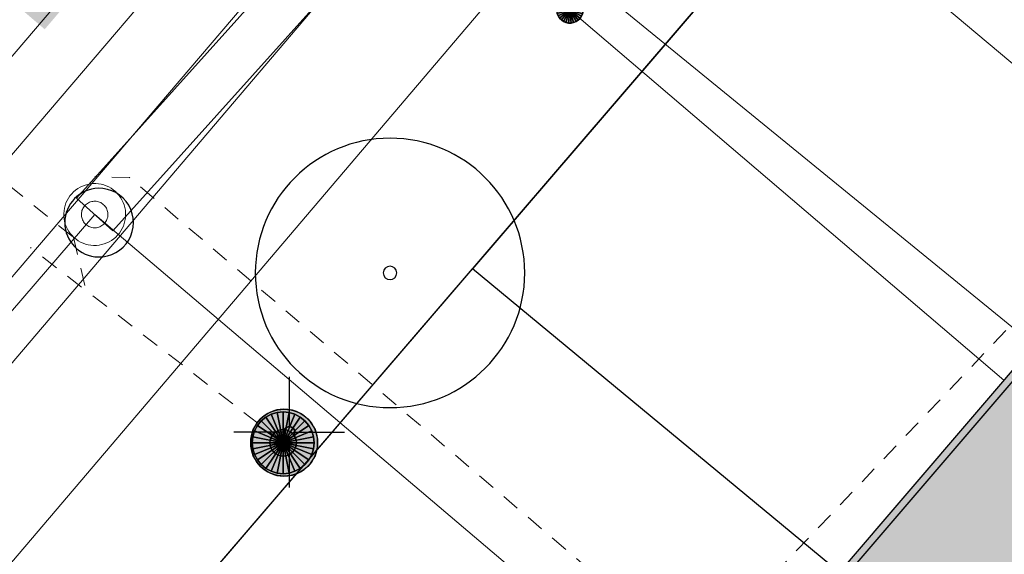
# Model space of a CAD drawing. Header units: metres. Extents: x 2695560 to 2696939, y 1260491 to 1262050.
# Tile 419 of 656: x 2695972.92 to 2695984.06, y 1260973.43 to 1260979.48. Entities that reach past the tile are written whole.
import ezdxf

# ---------------------------------------------------------------- set-up
doc = ezdxf.new("R2010")
doc.units = ezdxf.units.M
doc.linetypes.add('AUSGEZOGEN', pattern=[0])
doc.linetypes.add('VERDECKT2_S2', pattern=[0.36, 0.2, -0.16])
for name, color, linetype in [('XR$1$AV_Gebäudeflächen (BB)', 7, 'AUSGEZOGEN'), ('XR$1$AV_Koordinatennetzpunkte', 7, 'AUSGEZOGEN'), ('XR$1$AV_Linien (BB)', 7, 'AUSGEZOGEN'), ('XR$1$AW_LK_Schachtdeckel', 24, 'AUSGEZOGEN'), ('XR$1$FM_LK_SW_TRASSEKNOTEN', 94, 'AUSGEZOGEN'), ('XR$1$GR_Baum', 94, 'AUSGEZOGEN'), ('XR$1$Liegenschaftsgrenzen', 7, 'AUSGEZOGEN'), ('XR$1$PFAW', 255, 'AUSGEZOGEN'), ('XR$1$RP_Abstandslinie', 7, 'AUSGEZOGEN')]:
    doc.layers.add(name, color=color, linetype=linetype)
for name, color, linetype, lineweight in [('XR$2$ABW-Linie-R-ungenau', 4, 'VERDECKT2_S2', 18), ('XR$2$ABW-LinieFlaeche-R-genau', 4, 'AUSGEZOGEN', 18), ('XR$2$ABW-Punkt', 6, 'AUSGEZOGEN', 18), ('XR$2$ELE-Flaeche-oberirdisch', 1, 'AUSGEZOGEN', 18), ('XR$2$ELE-LinieFlaeche-genau', 1, 'AUSGEZOGEN', 18), ('XR$2$GAS-Linie-genau', 12, 'AUSGEZOGEN', 18), ('XR$2$GAS-Punkt', 12, 'AUSGEZOGEN', 18), ('XR$2$KOM-Flaeche-U-oberirdisch', 91, 'AUSGEZOGEN', 18), ('XR$2$KOM-Linie-U-genau', 91, 'AUSGEZOGEN', 18), ('XR$2$KOM-LinieFlaeche-U-genau', 91, 'AUSGEZOGEN', 18), ('XR$2$WAS-Linie-genau', 5, 'AUSGEZOGEN', 18), ('XR$2$WAS-LinieFlaeche-genau', 5, 'AUSGEZOGEN', 18)]:
    doc.layers.add(name, color=color, linetype=linetype, lineweight=lineweight)

# ---------------------------------------------------------------- blocks, each defined once
blk = doc.blocks.new('COMPLEXOBJECT_1267')
at = {"layer": 'XR$1$Liegenschaftsgrenzen', "color": 7, "linetype": 'AUSGEZOGEN', "transparency": 33554687}
blk.add_line((5967.81, 10966.06), (5982.44, 10983.1), dxfattribs=at)
blk = doc.blocks.new('BAV2041')
at = {"color": 7, "transparency": 33554687}
for p, q in [((0, 0.5), (0, 0.05)), ((-0.05, 0), (-0.5, 0)), ((0.05, 0), (0.5, 0)), ((0, -0.05), (0, -0.5))]:
    blk.add_line(p, q, dxfattribs=at)
blk.add_circle((0, 0), 0.05, dxfattribs=at)
for start, end in [(90, 270), (270, 90)]:
    blk.add_arc((0, 0), 0.05, start, end, dxfattribs=at)
blk = doc.blocks.new('WBGR1')
at = {"color": 94, "transparency": 33554687}
for radius, start, end in [(1, 90, 270), (1, 270, 90), (0.05, 90, 270), (0.05, 270, 90)]:
    blk.add_arc((0, 0), radius, start, end, dxfattribs=at)
blk = doc.blocks.new('BAW2088')
at = {"layer": 'XR$1$PFAW', "transparency": 33554687}
blk.add_hatch(color=253, dxfattribs=at).paths.add_polyline_path([(0.51, 0), (0.5, 0.101), (0.47, 0.197), (0.421, 0.286), (0.355, 0.362), (0.275, 0.424), (0.184, 0.469), (0.086, 0.494), (-0.015, 0.499), (-0.115, 0.484), (-0.21, 0.449), (-0.296, 0.395), (-0.369, 0.326), (-0.427, 0.243), (-0.467, 0.15), (-0.487, 0.051), (-0.487, -0.051), (-0.467, -0.15), (-0.427, -0.243), (-0.369, -0.326), (-0.296, -0.395), (-0.21, -0.449), (-0.115, -0.484), (-0.015, -0.499), (0.086, -0.494), (0.184, -0.469), (0.275, -0.424), (0.355, -0.362), (0.421, -0.286), (0.47, -0.197), (0.5, -0.101)])
at = {"transparency": 33554687}
for start, end in [(91.1948, 268.8052), (268.8052, 91.1948)]:
    blk.add_arc((0.01, 0), 0.5, start, end, dxfattribs=at)
at = {"layer": 'XR$1$PFAW', "transparency": 33554687}
blk.add_circle((0.01, 0), 0.5, dxfattribs=at)
blk = doc.blocks.new('BWFM16')
at = {"color": 94, "transparency": 33554687}
for start, end in [(91.1948, 268.8052), (268.8052, 91.1948)]:
    blk.add_arc((0.01, 0), 0.5, start, end, dxfattribs=at)
blk = doc.blocks.new('GAS-BOGEN_VERTIKAL')
at = {"layer": 'XR$2$GAS-Punkt', "linetype": 'AUSGEZOGEN', "true_color": 0xc50000, "transparency": 33554687}
blk.add_hatch(color=12, dxfattribs=at).paths.add_polyline_path([(0, -150), (15, -149), (30, -147), (45, -143), (59, -138), (73, -131), (86, -123), (98, -114), (109, -103), (119, -92), (127, -79), (135, -66), (141, -52), (145, -38), (148, -23), (150, -8), (150, 8), (148, 23), (145, 38), (141, 52), (135, 66), (127, 79), (119, 92), (109, 103), (98, 114), (86, 123), (73, 131), (59, 138), (45, 143), (30, 147), (15, 149), (0, 150), (-15, 149), (-30, 147), (-45, 143), (-59, 138), (-73, 131), (-86, 123), (-98, 114), (-109, 103), (-119, 92), (-127, 79), (-135, 66), (-141, 52), (-145, 38), (-148, 23), (-150, 8), (-150, -8), (-148, -23), (-145, -38), (-141, -52), (-135, -66), (-127, -79), (-119, -92), (-109, -103), (-98, -114), (-86, -123), (-73, -131), (-59, -138), (-45, -143), (-30, -147), (-15, -149)])
at = {"layer": 'XR$2$GAS-Punkt', "linetype": 'AUSGEZOGEN', "lineweight": 25, "transparency": 33554687}
for points in [[(-83, 125, 2500), (0, 0, 2500), (-106, 106, 2500)], [(-83, 125), (0, 0), (-106, 106)], [(-83, 125, 2500), (-83, 125), (-106, 106), (-106, 106, 2500)], [(-57, 139, 2500), (0, 0, 2500), (-83, 125, 2500)], [(-57, 139), (0, 0), (-83, 125)], [(-57, 139, 2500), (-57, 139), (-83, 125), (-83, 125, 2500)], [(-29, 147, 2500), (0, 0, 2500), (-57, 139, 2500)], [(-29, 147), (0, 0), (-57, 139)], [(-29, 147, 2500), (-29, 147), (-57, 139), (-57, 139, 2500)], [(0, 150, 2500), (0, 0, 2500), (-29, 147, 2500)], [(0, 150), (0, 0), (-29, 147)], [(0, 150, 2500), (0, 150), (-29, 147), (-29, 147, 2500)], [(29, 147, 2500), (0, 0, 2500), (0, 150, 2500)], [(29, 147), (0, 0), (0, 150)], [(29, 147, 2500), (29, 147), (0, 150), (0, 150, 2500)], [(57, 139, 2500), (0, 0, 2500), (29, 147, 2500)], [(57, 139), (0, 0), (29, 147)], [(83, 125, 2500), (0, 0, 2500), (57, 139, 2500)], [(83, 125), (0, 0), (57, 139)], [(106, 106, 2500), (0, 0, 2500), (83, 125, 2500)], [(106, 106), (0, 0), (83, 125)], [(57, 139, 2500), (57, 139), (29, 147), (29, 147, 2500)], [(83, 125, 2500), (83, 125), (57, 139), (57, 139, 2500)], [(106, 106, 2500), (106, 106), (83, 125), (83, 125, 2500)], [(-147, 29, 2500), (0, 0, 2500), (-150, 0, 2500)], [(-147, 29), (0, 0), (-150, 0)], [(-147, 29, 2500), (-147, 29), (-150, 0), (-150, 0, 2500)], [(-150, 0, 2500), (0, 0, 2500), (-147, -29, 2500)], [(-150, 0), (0, 0), (-147, -29)], [(-139, 57, 2500), (0, 0, 2500), (-147, 29, 2500)], [(-139, 57), (0, 0), (-147, 29)], [(-139, 57, 2500), (-139, 57), (-147, 29), (-147, 29, 2500)], [(-147, -29, 2500), (0, 0, 2500), (-139, -57, 2500)], [(-147, -29), (0, 0), (-139, -57)], [(-125, 83, 2500), (0, 0, 2500), (-139, 57, 2500)], [(-125, 83), (0, 0), (-139, 57)], [(-125, 83, 2500), (-125, 83), (-139, 57), (-139, 57, 2500)], [(-139, -57, 2500), (0, 0, 2500), (-125, -83, 2500)], [(-139, -57), (0, 0), (-125, -83)], [(-106, 106, 2500), (0, 0, 2500), (-125, 83, 2500)], [(-106, 106), (0, 0), (-125, 83)], [(-106, 106, 2500), (-106, 106), (-125, 83), (-125, 83, 2500)], [(-125, -83, 2500), (0, 0, 2500), (-106, -106, 2500)], [(-125, -83), (0, 0), (-106, -106)], [(-106, -106, 2500), (0, 0, 2500), (-83, -125, 2500)], [(-106, -106), (0, 0), (-83, -125)], [(-83, -125, 2500), (0, 0, 2500), (-57, -139, 2500)], [(-83, -125), (0, 0), (-57, -139)], [(-57, -139, 2500), (0, 0, 2500), (-29, -147, 2500)], [(-57, -139), (0, 0), (-29, -147)], [(-29, -147, 2500), (0, 0, 2500), (0, -150, 2500)], [(-29, -147), (0, 0), (0, -150)], [(125, 83, 2500), (0, 0, 2500), (106, 106, 2500)], [(125, 83), (0, 0), (106, 106)], [(139, 57, 2500), (0, 0, 2500), (125, 83, 2500)], [(139, 57), (0, 0), (125, 83)], [(147, 29, 2500), (0, 0, 2500), (139, 57, 2500)], [(147, 29), (0, 0), (139, 57)], [(150, 0, 2500), (0, 0, 2500), (147, 29, 2500)], [(150, 0), (0, 0), (147, 29)], [(0, -150, 2500), (0, 0, 2500), (29, -147, 2500)], [(29, -147, 2500), (0, 0, 2500), (57, -139, 2500)], [(57, -139, 2500), (0, 0, 2500), (83, -125, 2500)], [(83, -125, 2500), (0, 0, 2500), (106, -106, 2500)], [(106, -106, 2500), (0, 0, 2500), (125, -83, 2500)], [(125, -83, 2500), (0, 0, 2500), (139, -57, 2500)], [(139, -57, 2500), (0, 0, 2500), (147, -29, 2500)], [(147, -29, 2500), (0, 0, 2500), (150, 0, 2500)], [(0, -150), (0, 0), (29, -147)], [(29, -147), (0, 0), (57, -139)], [(57, -139), (0, 0), (83, -125)], [(83, -125), (0, 0), (106, -106)], [(106, -106), (0, 0), (125, -83)], [(125, -83), (0, 0), (139, -57)], [(139, -57), (0, 0), (147, -29)], [(147, -29), (0, 0), (150, 0)], [(125, 83, 2500), (125, 83), (106, 106), (106, 106, 2500)], [(139, 57, 2500), (139, 57), (125, 83), (125, 83, 2500)], [(147, 29, 2500), (147, 29), (139, 57), (139, 57, 2500)], [(150, 0, 2500), (150, 0), (147, 29), (147, 29, 2500)], [(-150, 0, 2500), (-150, 0), (-147, -29), (-147, -29, 2500)], [(-147, -29, 2500), (-147, -29), (-139, -57), (-139, -57, 2500)], [(-139, -57, 2500), (-139, -57), (-125, -83), (-125, -83, 2500)], [(-125, -83, 2500), (-125, -83), (-106, -106), (-106, -106, 2500)], [(-106, -106, 2500), (-106, -106), (-83, -125), (-83, -125, 2500)], [(83, -125, 2500), (83, -125), (106, -106), (106, -106, 2500)], [(106, -106, 2500), (106, -106), (125, -83), (125, -83, 2500)], [(125, -83, 2500), (125, -83), (139, -57), (139, -57, 2500)], [(139, -57, 2500), (139, -57), (147, -29), (147, -29, 2500)], [(147, -29, 2500), (147, -29), (150, 0), (150, 0, 2500)], [(-83, -125, 2500), (-83, -125), (-57, -139), (-57, -139, 2500)], [(-57, -139, 2500), (-57, -139), (-29, -147), (-29, -147, 2500)], [(-29, -147, 2500), (-29, -147), (0, -150), (0, -150, 2500)], [(0, -150, 2500), (0, -150), (29, -147), (29, -147, 2500)], [(29, -147, 2500), (29, -147), (57, -139), (57, -139, 2500)], [(57, -139, 2500), (57, -139), (83, -125), (83, -125, 2500)]]:
    blk.add_3dface(points, dxfattribs=at)
blk = doc.blocks.new('ABW-SCHLAMMSAMMLER_RUND')
at = {"layer": 'XR$2$ABW-Punkt', "linetype": 'AUSGEZOGEN', "lineweight": 13, "transparency": 33554687}
for p, q in [((-70, 75, 2500), (70, 75, 2500)), ((-70, -75, 2500), (70, -75, 2500))]:
    blk.add_line(p, q, dxfattribs=at)
blk.add_polyline3d([(90, 0, 2500), (0, 0, 2500), (-90, 0, 2500)], dxfattribs=at)
at = {"layer": 'XR$2$ABW-Punkt', "linetype": 'AUSGEZOGEN', "lineweight": 25, "transparency": 33554687}
for points in [[(-83, 125, 2500), (0, 0, 2500), (-106, 106, 2500)], [(-83, 125), (0, 0), (-106, 106)], [(-83, 125, 2500), (-83, 125), (-106, 106), (-106, 106, 2500)], [(-57, 139, 2500), (0, 0, 2500), (-83, 125, 2500)], [(-57, 139), (0, 0), (-83, 125)], [(-57, 139, 2500), (-57, 139), (-83, 125), (-83, 125, 2500)], [(-29, 147, 2500), (0, 0, 2500), (-57, 139, 2500)], [(-29, 147), (0, 0), (-57, 139)], [(-29, 147, 2500), (-29, 147), (-57, 139), (-57, 139, 2500)], [(0, 150, 2500), (0, 0, 2500), (-29, 147, 2500)], [(0, 150), (0, 0), (-29, 147)], [(0, 150, 2500), (0, 150), (-29, 147), (-29, 147, 2500)], [(29, 147, 2500), (0, 0, 2500), (0, 150, 2500)], [(29, 147), (0, 0), (0, 150)], [(29, 147, 2500), (29, 147), (0, 150), (0, 150, 2500)], [(57, 139, 2500), (0, 0, 2500), (29, 147, 2500)], [(57, 139), (0, 0), (29, 147)], [(83, 125, 2500), (0, 0, 2500), (57, 139, 2500)], [(83, 125), (0, 0), (57, 139)], [(106, 106, 2500), (0, 0, 2500), (83, 125, 2500)], [(106, 106), (0, 0), (83, 125)], [(57, 139, 2500), (57, 139), (29, 147), (29, 147, 2500)], [(83, 125, 2500), (83, 125), (57, 139), (57, 139, 2500)], [(106, 106, 2500), (106, 106), (83, 125), (83, 125, 2500)], [(-147, 29, 2500), (0, 0, 2500), (-150, 0, 2500)], [(-147, 29), (0, 0), (-150, 0)], [(-147, 29, 2500), (-147, 29), (-150, 0), (-150, 0, 2500)], [(-150, 0, 2500), (0, 0, 2500), (-147, -29, 2500)], [(-150, 0), (0, 0), (-147, -29)], [(-139, 57, 2500), (0, 0, 2500), (-147, 29, 2500)], [(-139, 57), (0, 0), (-147, 29)], [(-139, 57, 2500), (-139, 57), (-147, 29), (-147, 29, 2500)], [(-147, -29, 2500), (0, 0, 2500), (-139, -57, 2500)], [(-147, -29), (0, 0), (-139, -57)], [(-125, 83, 2500), (0, 0, 2500), (-139, 57, 2500)], [(-125, 83), (0, 0), (-139, 57)], [(-125, 83, 2500), (-125, 83), (-139, 57), (-139, 57, 2500)], [(-139, -57, 2500), (0, 0, 2500), (-125, -83, 2500)], [(-139, -57), (0, 0), (-125, -83)], [(-106, 106, 2500), (0, 0, 2500), (-125, 83, 2500)], [(-106, 106), (0, 0), (-125, 83)], [(-106, 106, 2500), (-106, 106), (-125, 83), (-125, 83, 2500)], [(-125, -83, 2500), (0, 0, 2500), (-106, -106, 2500)], [(-125, -83), (0, 0), (-106, -106)], [(-106, -106, 2500), (0, 0, 2500), (-83, -125, 2500)], [(-106, -106), (0, 0), (-83, -125)], [(-83, -125, 2500), (0, 0, 2500), (-57, -139, 2500)], [(-83, -125), (0, 0), (-57, -139)], [(-57, -139, 2500), (0, 0, 2500), (-29, -147, 2500)], [(-57, -139), (0, 0), (-29, -147)], [(-29, -147, 2500), (0, 0, 2500), (0, -150, 2500)], [(-29, -147), (0, 0), (0, -150)], [(125, 83, 2500), (0, 0, 2500), (106, 106, 2500)], [(125, 83), (0, 0), (106, 106)], [(139, 57, 2500), (0, 0, 2500), (125, 83, 2500)], [(139, 57), (0, 0), (125, 83)], [(147, 29, 2500), (0, 0, 2500), (139, 57, 2500)], [(147, 29), (0, 0), (139, 57)], [(150, 0, 2500), (0, 0, 2500), (147, 29, 2500)], [(150, 0), (0, 0), (147, 29)], [(0, -150, 2500), (0, 0, 2500), (29, -147, 2500)], [(29, -147, 2500), (0, 0, 2500), (57, -139, 2500)], [(57, -139, 2500), (0, 0, 2500), (83, -125, 2500)], [(83, -125, 2500), (0, 0, 2500), (106, -106, 2500)], [(106, -106, 2500), (0, 0, 2500), (125, -83, 2500)], [(125, -83, 2500), (0, 0, 2500), (139, -57, 2500)], [(139, -57, 2500), (0, 0, 2500), (147, -29, 2500)], [(147, -29, 2500), (0, 0, 2500), (150, 0, 2500)], [(0, -150), (0, 0), (29, -147)], [(29, -147), (0, 0), (57, -139)], [(57, -139), (0, 0), (83, -125)], [(83, -125), (0, 0), (106, -106)], [(106, -106), (0, 0), (125, -83)], [(125, -83), (0, 0), (139, -57)], [(139, -57), (0, 0), (147, -29)], [(147, -29), (0, 0), (150, 0)], [(125, 83, 2500), (125, 83), (106, 106), (106, 106, 2500)], [(139, 57, 2500), (139, 57), (125, 83), (125, 83, 2500)], [(147, 29, 2500), (147, 29), (139, 57), (139, 57, 2500)], [(150, 0, 2500), (150, 0), (147, 29), (147, 29, 2500)], [(-150, 0, 2500), (-150, 0), (-147, -29), (-147, -29, 2500)], [(-147, -29, 2500), (-147, -29), (-139, -57), (-139, -57, 2500)], [(-139, -57, 2500), (-139, -57), (-125, -83), (-125, -83, 2500)], [(-125, -83, 2500), (-125, -83), (-106, -106), (-106, -106, 2500)], [(-106, -106, 2500), (-106, -106), (-83, -125), (-83, -125, 2500)], [(83, -125, 2500), (83, -125), (106, -106), (106, -106, 2500)], [(106, -106, 2500), (106, -106), (125, -83), (125, -83, 2500)], [(125, -83, 2500), (125, -83), (139, -57), (139, -57, 2500)], [(139, -57, 2500), (139, -57), (147, -29), (147, -29, 2500)], [(147, -29, 2500), (147, -29), (150, 0), (150, 0, 2500)], [(-83, -125, 2500), (-83, -125), (-57, -139), (-57, -139, 2500)], [(-57, -139, 2500), (-57, -139), (-29, -147), (-29, -147, 2500)], [(-29, -147, 2500), (-29, -147), (0, -150), (0, -150, 2500)], [(0, -150, 2500), (0, -150), (29, -147), (29, -147, 2500)], [(29, -147, 2500), (29, -147), (57, -139), (57, -139, 2500)], [(57, -139, 2500), (57, -139), (83, -125), (83, -125, 2500)]]:
    blk.add_3dface(points, dxfattribs=at)
blk = doc.blocks.new('ABW-DECKEL')
at = {"layer": 'XR$2$ABW-Punkt', "linetype": 'AUSGEZOGEN', "lineweight": 25, "transparency": 33554687}
for points in [[(-68, 343, 2500), (0, 0, 2500), (-134, 323, 2500)], [(-68, 343), (0, 0), (-134, 323)], [(-68, 343, 2500), (-68, 343), (-134, 323), (-134, 323, 2500)], [(0, 350, 2500), (0, 0, 2500), (-68, 343, 2500)], [(0, 350), (0, 0), (-68, 343)], [(0, 350, 2500), (0, 350), (-68, 343), (-68, 343, 2500)], [(68, 343, 2500), (0, 0, 2500), (0, 350, 2500)], [(68, 343), (0, 0), (0, 350)], [(68, 343, 2500), (68, 343), (0, 350), (0, 350, 2500)], [(134, 323, 2500), (0, 0, 2500), (68, 343, 2500)], [(134, 323), (0, 0), (68, 343)], [(134, 323, 2500), (134, 323), (68, 343), (68, 343, 2500)], [(-247, 247, 2500), (0, 0, 2500), (-291, 194, 2500)], [(-247, 247), (0, 0), (-291, 194)], [(-247, 247, 2500), (-247, 247), (-291, 194), (-291, 194, 2500)], [(-194, 291, 2500), (0, 0, 2500), (-247, 247, 2500)], [(-194, 291), (0, 0), (-247, 247)], [(-194, 291, 2500), (-194, 291), (-247, 247), (-247, 247, 2500)], [(-134, 323, 2500), (0, 0, 2500), (-194, 291, 2500)], [(-134, 323), (0, 0), (-194, 291)], [(-134, 323, 2500), (-134, 323), (-194, 291), (-194, 291, 2500)], [(194, 291, 2500), (0, 0, 2500), (134, 323, 2500)], [(194, 291), (0, 0), (134, 323)], [(247, 247, 2500), (0, 0, 2500), (194, 291, 2500)], [(247, 247), (0, 0), (194, 291)], [(291, 194, 2500), (0, 0, 2500), (247, 247, 2500)], [(291, 194), (0, 0), (247, 247)], [(194, 291, 2500), (194, 291), (134, 323), (134, 323, 2500)], [(247, 247, 2500), (247, 247), (194, 291), (194, 291, 2500)], [(291, 194, 2500), (291, 194), (247, 247), (247, 247, 2500)], [(-323, 134, 2500), (0, 0, 2500), (-343, 68, 2500)], [(-323, 134), (0, 0), (-343, 68)], [(-323, 134, 2500), (-323, 134), (-343, 68), (-343, 68, 2500)], [(-291, 194, 2500), (0, 0, 2500), (-323, 134, 2500)], [(-291, 194), (0, 0), (-323, 134)], [(-291, 194, 2500), (-291, 194), (-323, 134), (-323, 134, 2500)], [(323, 134, 2500), (0, 0, 2500), (291, 194, 2500)], [(323, 134), (0, 0), (291, 194)], [(343, 68, 2500), (0, 0, 2500), (323, 134, 2500)], [(343, 68), (0, 0), (323, 134)], [(323, 134, 2500), (323, 134), (291, 194), (291, 194, 2500)], [(343, 68, 2500), (343, 68), (323, 134), (323, 134, 2500)], [(-343, 68, 2500), (0, 0, 2500), (-350, 0, 2500)], [(-343, 68), (0, 0), (-350, 0)], [(-343, 68, 2500), (-343, 68), (-350, 0), (-350, 0, 2500)], [(-350, 0, 2500), (0, 0, 2500), (-343, -68, 2500)], [(-350, 0), (0, 0), (-343, -68)], [(-343, -68, 2500), (0, 0, 2500), (-323, -134, 2500)], [(-343, -68), (0, 0), (-323, -134)], [(-323, -134, 2500), (0, 0, 2500), (-291, -194, 2500)], [(-323, -134), (0, 0), (-291, -194)], [(-291, -194, 2500), (0, 0, 2500), (-247, -247, 2500)], [(-291, -194), (0, 0), (-247, -247)], [(-247, -247, 2500), (0, 0, 2500), (-194, -291, 2500)], [(-247, -247), (0, 0), (-194, -291)], [(-194, -291, 2500), (0, 0, 2500), (-134, -323, 2500)], [(-194, -291), (0, 0), (-134, -323)], [(-134, -323, 2500), (0, 0, 2500), (-68, -343, 2500)], [(-134, -323), (0, 0), (-68, -343)], [(-68, -343, 2500), (0, 0, 2500), (0, -350, 2500)], [(-68, -343), (0, 0), (0, -350)], [(350, 0, 2500), (0, 0, 2500), (343, 68, 2500)], [(350, 0), (0, 0), (343, 68)], [(0, -350, 2500), (0, 0, 2500), (68, -343, 2500)], [(68, -343, 2500), (0, 0, 2500), (134, -323, 2500)], [(134, -323, 2500), (0, 0, 2500), (194, -291, 2500)], [(194, -291, 2500), (0, 0, 2500), (247, -247, 2500)], [(247, -247, 2500), (0, 0, 2500), (291, -194, 2500)], [(291, -194, 2500), (0, 0, 2500), (323, -134, 2500)], [(323, -134, 2500), (0, 0, 2500), (343, -68, 2500)], [(343, -68, 2500), (0, 0, 2500), (350, 0, 2500)], [(0, -350), (0, 0), (68, -343)], [(68, -343), (0, 0), (134, -323)], [(134, -323), (0, 0), (194, -291)], [(194, -291), (0, 0), (247, -247)], [(247, -247), (0, 0), (291, -194)], [(291, -194), (0, 0), (323, -134)], [(323, -134), (0, 0), (343, -68)], [(343, -68), (0, 0), (350, 0)], [(350, 0, 2500), (350, 0), (343, 68), (343, 68, 2500)], [(-350, 0, 2500), (-350, 0), (-343, -68), (-343, -68, 2500)], [(-343, -68, 2500), (-343, -68), (-323, -134), (-323, -134, 2500)], [(323, -134, 2500), (323, -134), (343, -68), (343, -68, 2500)], [(343, -68, 2500), (343, -68), (350, 0), (350, 0, 2500)], [(-323, -134, 2500), (-323, -134), (-291, -194), (-291, -194, 2500)], [(-291, -194, 2500), (-291, -194), (-247, -247), (-247, -247, 2500)], [(247, -247, 2500), (247, -247), (291, -194), (291, -194, 2500)], [(291, -194, 2500), (291, -194), (323, -134), (323, -134, 2500)], [(-247, -247, 2500), (-247, -247), (-194, -291), (-194, -291, 2500)], [(-194, -291, 2500), (-194, -291), (-134, -323), (-134, -323, 2500)], [(-134, -323, 2500), (-134, -323), (-68, -343), (-68, -343, 2500)], [(68, -343, 2500), (68, -343), (134, -323), (134, -323, 2500)], [(134, -323, 2500), (134, -323), (194, -291), (194, -291, 2500)], [(194, -291, 2500), (194, -291), (247, -247), (247, -247, 2500)], [(-68, -343, 2500), (-68, -343), (0, -350), (0, -350, 2500)], [(0, -350, 2500), (0, -350), (68, -343), (68, -343, 2500)]]:
    blk.add_3dface(points, dxfattribs=at)

msp = doc.modelspace()

# ---------------------------------------------------------------- hatches: boundary and pattern name
at = {"transparency": 33554687}
msp.add_hatch(color=7, dxfattribs=at).paths.add_polyline_path([(2695972.774, 1260979.734), (2695973.204, 1260979.367), (2695974.638, 1260981.048), (2695974.208, 1260981.415)])
at = {"layer": 'XR$1$AV_Gebäudeflächen (BB)', "true_color": 0xd2d2d2, "transparency": 33554687}
msp.add_hatch(color=254, dxfattribs=at).paths.add_polyline_path([(2695982.196, 1260973.224), (2695979.49, 1260970.065), (2695986.483, 1260964.129), (2695987.97, 1260962.867), (2695996.099, 1260972.363), (2695987.506, 1260979.424)])

# ---------------------------------------------------------------- linework, layer by layer
at = {"layer": 'XR$1$AV_Linien (BB)', "color": 7, "linetype": 'AUSGEZOGEN', "transparency": 33554687}
for p in [(2695982.291, 1260981.607), (2695982.196, 1260973.224)]:
    msp.add_line(p, (2695978.043, 1260976.658), dxfattribs=at)
for points in [[(2695982.196, 1260973.224), (2695987.506, 1260979.424), (2695996.099, 1260972.363), (2695987.97, 1260962.867), (2695986.483, 1260964.129)], [(2695953.7, 1260948.36), (2695968.78, 1260965.87), (2695978.043, 1260976.658)]]:
    msp.add_lwpolyline(points, dxfattribs=at)
at = {"layer": 'XR$1$RP_Abstandslinie', "color": 7, "linetype": 'AUSGEZOGEN', "transparency": 33554687}
msp.add_lwpolyline([(2696040.37, 1260936.16), (2695987.59, 1260979.4), (2695957.81, 1260944.66), (2696008.61, 1260903.06), (2696036.46, 1260880.27), (2696064.38, 1260857.41), (2696092.6, 1260893.39), (2696060.4, 1260919.76), (2696040.37, 1260936.16)], close=True, dxfattribs=at)
at = {"layer": 'XR$2$ABW-Linie-R-ungenau', "linetype": 'VERDECKT2_S2', "transparency": 33554687}
for p, q in [((2695987.301, 1260979.35), (2695980.743, 1260972.454)), ((2695975.901, 1260974.69), (2695973.042, 1260976.898))]:
    msp.add_line(p, q, dxfattribs=at)
for points in [[(2695969.152, 1260980.532), (2695973.529, 1260977.014), (2695973.674, 1260976.407)], [(2695981.015, 1260971.849), (2695974.164, 1260977.69), (2695973.769, 1260977.7)]]:
    msp.add_lwpolyline(points, dxfattribs=at)
at = {"layer": 'XR$2$ABW-LinieFlaeche-R-genau', "linetype": 'AUSGEZOGEN', "transparency": 33554687}
msp.add_lwpolyline([(2695980.057, 1260985.031), (2695950.605, 1260950.523), (2695949.921, 1260951.107), (2695979.373, 1260985.615), (2695980.057, 1260985.031)], close=True, dxfattribs=at)
at = {"layer": 'XR$2$ELE-Flaeche-oberirdisch', "transparency": 33554687}
msp.add_lwpolyline([(2695950.06, 1260946.521), (2695958.87, 1260956.869), (2695959.501, 1260957.62), (2695963.818, 1260962.748), (2695964.649, 1260963.725), (2695979.782, 1260981.514), (2695980.111, 1260981.822), (2695980.824, 1260982.491), (2695981.457, 1260983.085), (2695980.457, 1260984.149), (2695979.823, 1260983.554), (2695979.11, 1260982.885), (2695978.724, 1260982.522), (2695963.522, 1260964.653), (2695962.703, 1260963.691), (2695958.384, 1260958.56), (2695957.756, 1260957.813), (2695948.949, 1260947.467), (2695950.06, 1260946.521)], close=True, dxfattribs=at)
at = {"layer": 'XR$2$ELE-LinieFlaeche-genau', "linetype": 'AUSGEZOGEN', "transparency": 33554687}
msp.add_lwpolyline([(2695985.882, 1260977.529), (2695981.496, 1260981.21), (2695981.818, 1260981.592), (2695986.204, 1260977.911), (2695985.882, 1260977.529)], close=True, dxfattribs=at)
at = {"layer": 'XR$2$GAS-Linie-genau', "linetype": 'AUSGEZOGEN', "transparency": 33554687}
msp.add_line((2695979.146, 1260979.587), (2695984.053, 1260975.397), dxfattribs=at)
at = {"layer": 'XR$2$KOM-Flaeche-U-oberirdisch', "transparency": 33554687}
for points in [[(2695973.535, 1260977.012), (2695973.513, 1260977.033), (2695973.493, 1260977.056), (2695973.476, 1260977.081), (2695973.46, 1260977.107), (2695973.447, 1260977.135), (2695973.436, 1260977.163), (2695973.428, 1260977.193), (2695973.422, 1260977.223), (2695973.419, 1260977.253), (2695973.419, 1260977.284), (2695973.422, 1260977.314), (2695973.427, 1260977.344), (2695973.434, 1260977.374), (2695973.444, 1260977.403), (2695973.457, 1260977.431), (2695973.472, 1260977.457), (2695973.489, 1260977.482), (2695973.509, 1260977.506), (2695973.53, 1260977.528), (2695973.553, 1260977.548), (2695973.578, 1260977.565), (2695973.604, 1260977.581), (2695973.632, 1260977.594), (2695973.661, 1260977.605), (2695973.69, 1260977.613), (2695973.72, 1260977.618), (2695973.75, 1260977.621), (2695973.781, 1260977.622), (2695973.811, 1260977.619), (2695973.841, 1260977.614), (2695973.871, 1260977.607), (2695973.9, 1260977.597), (2695973.928, 1260977.584), (2695973.954, 1260977.569), (2695973.979, 1260977.552), (2695974.003, 1260977.532), (2695974.025, 1260977.511), (2695974.045, 1260977.488), (2695974.062, 1260977.463), (2695974.078, 1260977.437), (2695974.091, 1260977.409), (2695974.102, 1260977.38), (2695974.11, 1260977.351), (2695974.116, 1260977.321), (2695974.118, 1260977.291), (2695974.119, 1260977.26), (2695974.116, 1260977.23), (2695974.111, 1260977.199), (2695974.104, 1260977.17), (2695974.094, 1260977.141), (2695974.081, 1260977.113), (2695974.066, 1260977.087), (2695974.049, 1260977.062), (2695974.029, 1260977.038), (2695974.008, 1260977.016), (2695973.985, 1260976.996), (2695973.96, 1260976.979), (2695973.934, 1260976.963), (2695973.906, 1260976.95), (2695973.877, 1260976.939), (2695973.848, 1260976.931), (2695973.818, 1260976.925), (2695973.788, 1260976.922), (2695973.757, 1260976.922), (2695973.727, 1260976.924), (2695973.697, 1260976.93), (2695973.667, 1260976.937), (2695973.638, 1260976.947), (2695973.61, 1260976.96), (2695973.584, 1260976.975), (2695973.559, 1260976.992), (2695973.535, 1260977.012)], [(2695973.869, 1260977.383), (2695973.859, 1260977.392), (2695973.848, 1260977.399), (2695973.837, 1260977.406), (2695973.825, 1260977.411), (2695973.813, 1260977.415), (2695973.8, 1260977.419), (2695973.787, 1260977.421), (2695973.774, 1260977.422), (2695973.761, 1260977.422), (2695973.748, 1260977.42), (2695973.735, 1260977.418), (2695973.722, 1260977.415), (2695973.71, 1260977.41), (2695973.698, 1260977.404), (2695973.687, 1260977.398), (2695973.677, 1260977.39), (2695973.667, 1260977.382), (2695973.657, 1260977.372), (2695973.649, 1260977.362), (2695973.642, 1260977.351), (2695973.635, 1260977.34), (2695973.63, 1260977.328), (2695973.625, 1260977.316), (2695973.622, 1260977.303), (2695973.62, 1260977.29), (2695973.619, 1260977.277), (2695973.619, 1260977.264), (2695973.62, 1260977.251), (2695973.623, 1260977.238), (2695973.626, 1260977.225), (2695973.631, 1260977.213), (2695973.637, 1260977.201), (2695973.643, 1260977.19), (2695973.651, 1260977.179), (2695973.659, 1260977.17), (2695973.669, 1260977.16), (2695973.679, 1260977.152), (2695973.69, 1260977.145), (2695973.701, 1260977.138), (2695973.713, 1260977.133), (2695973.725, 1260977.128), (2695973.738, 1260977.125), (2695973.751, 1260977.123), (2695973.764, 1260977.122), (2695973.777, 1260977.122), (2695973.79, 1260977.123), (2695973.803, 1260977.126), (2695973.815, 1260977.129), (2695973.828, 1260977.134), (2695973.84, 1260977.14), (2695973.851, 1260977.146), (2695973.861, 1260977.154), (2695973.871, 1260977.162), (2695973.881, 1260977.172), (2695973.889, 1260977.182), (2695973.896, 1260977.193), (2695973.903, 1260977.204), (2695973.908, 1260977.216), (2695973.912, 1260977.228), (2695973.916, 1260977.241), (2695973.918, 1260977.254), (2695973.919, 1260977.267), (2695973.919, 1260977.28), (2695973.917, 1260977.293), (2695973.915, 1260977.306), (2695973.912, 1260977.318), (2695973.907, 1260977.331), (2695973.901, 1260977.342), (2695973.895, 1260977.354), (2695973.887, 1260977.364), (2695973.879, 1260977.374), (2695973.869, 1260977.383)]]:
    msp.add_lwpolyline(points, close=True, dxfattribs=at)
at = {"layer": 'XR$2$KOM-Linie-U-genau', "linetype": 'AUSGEZOGEN', "transparency": 33554687}
for p, q in [((2695966.562, 1260968.896), (2695973.769, 1260977.272)), ((2695973.769, 1260977.272), (2695980.657, 1260971.431))]:
    msp.add_line(p, q, dxfattribs=at)
at = {"layer": 'XR$2$KOM-LinieFlaeche-U-genau', "linetype": 'AUSGEZOGEN', "transparency": 33554687}
msp.add_lwpolyline([(2695973.564, 1260977.456), (2695980.62, 1260985.306), (2695983.545, 1260988.662), (2695983.959, 1260988.3), (2695981.032, 1260984.942), (2695973.974, 1260977.088), (2695973.564, 1260977.456)], close=True, dxfattribs=at)
at = {"layer": 'XR$2$WAS-Linie-genau', "linetype": 'AUSGEZOGEN', "transparency": 33554687}
msp.add_line((2695979.417, 1260979.858), (2695984.395, 1260975.795), dxfattribs=at)
at = {"layer": 'XR$2$WAS-LinieFlaeche-genau', "linetype": 'AUSGEZOGEN', "transparency": 33554687}
msp.add_lwpolyline([(2695975.706, 1260982.429), (2695961.819, 1260966.151), (2695961.515, 1260966.411), (2695975.402, 1260982.689), (2695975.706, 1260982.429)], close=True, dxfattribs=at)

# ---------------------------------------------------------------- block references
at = {"layer": 'XR$1$AV_Koordinatennetzpunkte', "color": 7, "linetype": 'AUSGEZOGEN', "lineweight": -3, "transparency": 33554687, "xscale": 1.25, "yscale": 1.25}
msp.add_blockref('BAV2041', (2695975.97, 1260974.81), dxfattribs=at)
at = {"layer": 'XR$1$AW_LK_Schachtdeckel', "color": 24, "linetype": 'AUSGEZOGEN', "lineweight": -3, "transparency": 33554687, "xscale": 0.7578193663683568, "yscale": 0.7578193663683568}
msp.add_blockref('BAW2088', (2695975.905, 1260974.691), dxfattribs=at)
at = {"layer": 'XR$1$FM_LK_SW_TRASSEKNOTEN', "color": 94, "linetype": 'AUSGEZOGEN', "lineweight": -3, "transparency": 33554687, "xscale": 0.7767225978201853, "yscale": 0.7767225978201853}
msp.add_blockref('BWFM16', (2695973.811, 1260977.18), dxfattribs=at)
at = {"layer": 'XR$1$GR_Baum', "color": 94, "linetype": 'AUSGEZOGEN', "lineweight": -3, "transparency": 33554687, "xscale": 1.523822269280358, "yscale": 1.523822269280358}
msp.add_blockref('WBGR1', (2695977.11, 1260976.611), dxfattribs=at)
at = {"layer": 'XR$1$Liegenschaftsgrenzen', "color": 7, "linetype": 'AUSGEZOGEN', "lineweight": -3, "transparency": 33554687}
msp.add_blockref('COMPLEXOBJECT_1267', (2690000.97, 1249999.81), dxfattribs=at)
at = {"layer": 'XR$2$ABW-Punkt', "color": 6, "linetype": 'AUSGEZOGEN', "lineweight": 18, "transparency": 33554687, "xscale": 0.001, "yscale": 0.001, "zscale": 0.001, "rotation": 360}
for name in ['ABW-DECKEL', 'ABW-SCHLAMMSAMMLER_RUND']:
    msp.add_blockref(name, (2695975.901, 1260974.69), dxfattribs=at)
at = {"layer": 'XR$2$GAS-Punkt', "color": 12, "linetype": 'AUSGEZOGEN', "lineweight": 18, "transparency": 33554687, "xscale": 0.001, "yscale": 0.001, "zscale": 0.001, "rotation": 229.6}
msp.add_blockref('GAS-BOGEN_VERTIKAL', (2695979.146, 1260979.587), dxfattribs=at)

doc.saveas('drawing.dxf')
